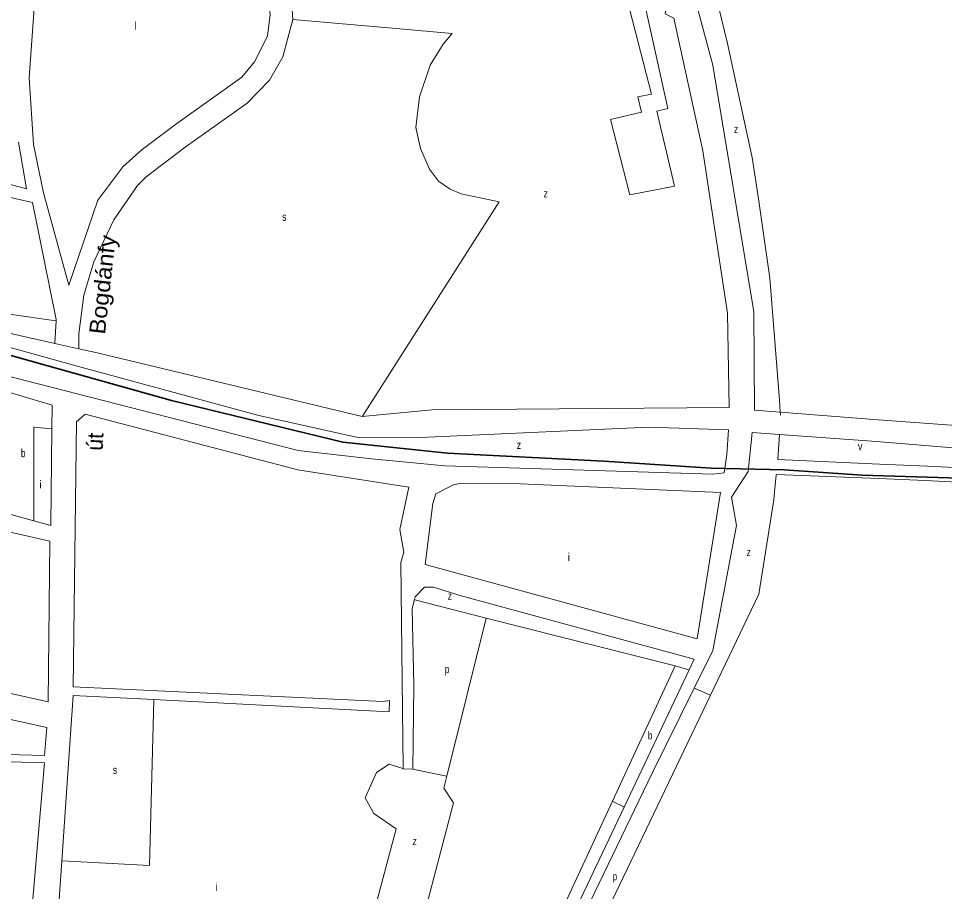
# Model space of a CAD drawing. Extents: x 639657 to 671642, y 222838 to 252123.
# Drawn here: x 650372 to 651529, y 235539 to 236630 of the extents above; entities that cross this region are included whole.
import ezdxf
from ezdxf.enums import TextEntityAlignment as Align

# ---------------------------------------------------------------- set-up
doc = ezdxf.new("R2010")
doc.units = 0
doc.header["$LTSCALE"] = 4
for name, color, linetype, lineweight in [('1', 7, 'Continuous', 13), ('21', 7, 'Continuous', 13), ('5', 7, 'Continuous', 13), ('57', 7, 'Continuous', 35)]:
    doc.layers.add(name, color=color, linetype=linetype, lineweight=lineweight)
doc.layers.add('22', color=7, linetype='Continuous')
doc.layers.add('7', color=7, linetype='Continuous')

msp = doc.modelspace()

# ---------------------------------------------------------------- linework, layer by layer
at = {"layer": '1'}
for p, q in [((651291.14, 236263.42), (651291.911, 236140.551)), ((650447.603, 236194.995), (650279.591, 236241.372)), ((651291.911, 236140.551), (651324.235, 236137.872)), ((651324.235, 236137.872), (651446.541, 236128.326)), ((651692.417, 236110.282), (651446.541, 236128.326)), ((650412.81, 235996.17), (650414.138, 236117.206)), ((651288.988, 236112.605), (651323.061, 236110.15)), ((651323.061, 236110.15), (651444.597, 236101.088)), ((651690.93, 236080.639), (651444.597, 236101.088)), ((651321.12, 236078.81), (651448.204, 236073.004)), ((651319.22, 236059.918), (651447.381, 236054.906)), ((651269.496, 235996.403), (651263.32, 236031.741))]:
    msp.add_line(p, q, dxfattribs=at)
for points in [[(651057.353, 237088.141), (651041.115, 237074.155), (651144.538, 236887.679), (651175.224, 236812.634), (651240.005, 236571.579), (651291.14, 236263.42)], [(651124.43, 236838.65), (651151.56, 236770.66), (651184.68, 236657.38), (651180.48, 236635.67), (651191.24, 236630.55), (651227.58, 236464.66), (651258.06, 236261.58), (651260.286, 236143.917), (650888.937, 236141.009)], [(650715.33, 236628.69), (650713.57, 236654.27), (650711.68, 236671.89), (650689.52, 236740.93), (650660.343, 236815.235)], [(650636.206, 236799.825), (650659.94, 236733.13), (650683.43, 236660.01), (650686.9, 236635.1), (650683.51, 236607.97), (650667.49, 236575.77), (650651.56, 236556.7), (650568.759, 236497.478), (650526.95, 236466.3)], [(650392.151, 236643.043), (650385.913, 236555.66), (650391.29, 236472.36)], [(650447.76, 236217.191), (650447.97, 236235.88), (650454.16, 236284.33), (650466.64, 236325.95), (650491.7, 236378.44), (650520.94, 236421.08), (650532.01, 236431.94), (650580.86, 236468.95), (650658.33, 236524.08), (650685.98, 236552.72), (650702.89, 236582.12), (650715.33, 236628.69)], [(650372.35, 236475.41), (650382.59, 236417.01), (650312.78, 236435.93), (650334.58, 236491.4)], [(650391.29, 236472.36), (650403.48, 236412.04), (650435.231, 236296.484)], [(650435.231, 236296.484), (650471.48, 236402.99), (650502.66, 236444.57), (650526.95, 236466.3)], [(650244.534, 236277.216), (650288.79, 236384.09), (650304.99, 236419.08), (650389.85, 236399.87), (650419.43, 236253.9), (650419.34, 236252.233)], [(650417.817, 236223.899), (650364.502, 236235.842), (650300.443, 236255.453), (650285.37, 236256.207), (650270.297, 236253.19), (650261.253, 236235.087), (650257.224, 236209.514)], [(650419.34, 236252.233), (650417.844, 236224.399), (650417.817, 236223.899)], [(650468.881, 236212.459), (650447.76, 236217.191), (650417.817, 236223.899)], [(650888.937, 236141.009), (650801.99, 236132.506), (650468.881, 236212.459)], [(651259.613, 236115.643), (651257.458, 236084.886), (651253.935, 236061.975), (651239.843, 236060.213), (650905.153, 236070.787), (650813.553, 236079.599), (650721.954, 236090.173), (650268.537, 236206.259)], [(650874.55, 236106.12), (650798.45, 236105.79), (650672.67, 236133.66), (650447.603, 236194.995)], [(650414.138, 236117.206), (650414.46, 236146.54), (650345.71, 236167.19), (650330.46, 236012.42), (650357.38, 236006.22), (650358.19, 236011.17), (650391.667, 236001.977), (650412.81, 235996.17)], [(650853.089, 235692.256), (650850.26, 235949.83), (650854.06, 235962.75), (650848.8, 235991.18), (650860.29, 236044.21), (650721.26, 236065.72), (650455.61, 236135.31), (650444.96, 236125.74), (650440.8, 235794.62), (650828.04, 235776.36), (650835.86, 235777.5), (650835.63, 235763.5), (650541.571, 235778.665)], [(651259.613, 236115.643), (651160.028, 236119.009), (650874.55, 236106.12)], [(651288.988, 236112.605), (651283.881, 236063.737), (651263.32, 236031.741)], [(651448.204, 236073.004), (651508.05, 236070.27), (651690.93, 236061.116)], [(651447.381, 236054.906), (651505.33, 236052.64), (651689.921, 236043.025)], [(651269.496, 235996.403), (651239.843, 235839.918), (651216.647, 235792.965)], [(651210.438, 235815.831), (651216.77, 235829.18), (650925.68, 235908.15), (650890.85, 235919.3), (650879.67, 235919.24), (650868.13, 235907.13), (650867.171, 235903.669)], [(650867.171, 235903.669), (650864.13, 235892.7), (650866.4, 235796.14), (650865.24, 235691.687), (650853.089, 235692.256)], [(650873.884, 235095.326), (650869.922, 235097.969), (651129.032, 235644.214), (651210.438, 235815.831)], [(651216.647, 235792.965), (651164.098, 235686.593), (650877.849, 235092.681), (650873.884, 235095.326)], [(650541.571, 235778.665), (650440.65, 235783.87), (650426.483, 235577.035)], [(650426.483, 235577.035), (650422.79, 235523.11), (650434.84, 235521.45), (650433.71, 235492.63), (650416.58, 235482.21), (650404.155, 235336.684)]]:
    msp.add_lwpolyline(points, dxfattribs=at)
for points in [[(650999.5, 236048.29), (650925.14, 236049.11), (650915.92, 236047.09), (650893.9, 236035.7), (650890.15, 236023.62), (650880.7, 235947.36), (651220.31, 235854.62), (651249.32, 236037.3)], [(650411.78, 235976.82), (650228.05, 236018.23), (650162.469, 235831.007), (650409.31, 235775.95)], [(650169.13, 235715.03), (650404.97, 235708.61), (650407.99, 235743.9), (650186.74, 235792.34)], [(650082.65, 235311.73), (650149.59, 235635.99), (650147.25, 235706.95), (650405.02, 235699.58), (650367.13, 235257.19)]]:
    msp.add_lwpolyline(points, close=True, dxfattribs=at)
at = {"layer": '21'}
msp.add_line((650715.33, 236628.69), (650844.37, 236617.41), dxfattribs=at)
for points in [[(651147.37, 236681.605), (651183.6, 236517.362), (651170.013, 236513.964), (651192.19, 236420.286), (651136.048, 236409.755), (651112.272, 236503.77), (651150.766, 236512.831), (651146.238, 236532.087), (651163.22, 236535.486), (651132.652, 236655.553)], [(650844.37, 236617.41), (650914.141, 236611.377), (650902.819, 236597.785), (650886.969, 236571.732), (650873.383, 236532.087), (650868.854, 236493.575), (650874.515, 236467.523), (650885.837, 236441.471), (650897.159, 236426.746), (650911.877, 236416.551), (650925.463, 236410.888), (650973.014, 236400.693), (650802.309, 236133.006), (650801.99, 236132.506)], [(650244.534, 236277.216), (650245.034, 236277.145), (650419.281, 236252.241), (650419.34, 236252.233)], [(650414.138, 236117.206), (650413.638, 236117.252), (650391.667, 236119.251), (650391.667, 236002.476), (650391.667, 236001.977)], [(650956.72, 235880.61), (650867.671, 235903.54), (650867.171, 235903.669)], [(651192.92, 235820.9), (651209.938, 235815.976), (651210.438, 235815.831)], [(651216.647, 235792.965), (651217.147, 235792.751), (651236.69, 235784.371), (651237.19, 235784.157)], [(650541.571, 235778.665), (650541.558, 235778.165), (650536.113, 235571.159), (650426.983, 235577.008), (650426.483, 235577.035)], [(650853.089, 235692.256), (650852.589, 235692.421), (650835.572, 235698.049), (650819.718, 235687.474), (650805.626, 235655.752), (650816.195, 235636.366), (650844.38, 235616.98), (650733.303, 235200.18), (650733.17, 235199.68)], [(650865.24, 235691.687), (650907.066, 235682.962), (650907.566, 235682.858)], [(651129.032, 235644.214), (651128.532, 235644.464), (651114.881, 235651.294), (651114.381, 235651.544)]]:
    msp.add_lwpolyline(points, dxfattribs=at)
at = {"layer": '5'}
for p, q in [((651241.13, 236670.26), (651258.18, 236598.8)), ((651258.18, 236598.8), (651271.98, 236534.84)), ((651271.98, 236534.84), (651289.27, 236456.08)), ((651289.27, 236456.08), (651297, 236404.56)), ((651297, 236404.56), (651310.95, 236305.37)), ((651310.95, 236305.37), (651323.056, 236152.729)), ((651323.061, 236110.15), (651321.12, 236078.81)), ((651316.17, 236028.31), (651297.6, 235910.33)), ((650956.72, 235880.61), (651192.92, 235820.9)), ((650903.88, 235668.03), (650916.02, 235649.61)), ((650916.02, 235649.61), (650818.19, 235276.01))]:
    msp.add_line(p, q, dxfattribs=at)
for points in [[(651323.056, 236152.729), (651324.235, 236137.872), (651324.54, 236134.02)], [(651319.22, 236059.918), (651319.163, 236059.33), (651317.146, 236038.424), (651316.17, 236028.31)], [(651000.14, 235289.05), (651237.19, 235784.157), (651297.6, 235910.33)], [(650956.72, 235880.61), (650907.566, 235682.858), (650903.88, 235668.03)], [(650999.92, 235404.73), (651114.381, 235651.544), (651192.92, 235820.9)]]:
    msp.add_lwpolyline(points, dxfattribs=at)
at = {"layer": '57'}
msp.add_lwpolyline([(650357.043, 236210.61), (650563.613, 236152.37), (650777.641, 236100.223), (650908.225, 236086.597), (651103.661, 236076.474), (651237.915, 236067.805), (651329.175, 236065.735), (651426.426, 236059.257), (651548.048, 236055.56)], dxfattribs=at)

# ---------------------------------------------------------------- texts
at = {"layer": '22', "width": 1.1}
msp.add_text('Bogdánfy', height=20, rotation=83.679, dxfattribs=at).set_placement((650487.285, 236296.247), align=Align.CENTER)
at = {"layer": '22'}
msp.add_text('út', height=20, rotation=87.043, dxfattribs=at).set_placement((650478.019, 236100.389), align=Align.CENTER)
at = {"layer": '7'}
for s, p in [('l', (650517.367, 236615.855)), ('i', (650398.508, 236042.62)), ('i', (651058.505, 235951.865)), ('i', (650618.123, 235539.475))]:
    msp.add_text(s, height=10, dxfattribs=at).set_placement(p)
for s, width, p in [('z', 0.8, (651266.249, 236486.779)), ('z', 0.8, (651028.492, 236406.357)), ('s', 0.8, (650701.897, 236377.072)), ('z', 0.8, (650994.991, 236091.934)), ('v', 0.85, (651421.219, 236090.401)), ('b', 0.75, (650375.516, 236081.68)), ('z', 0.8, (651282.12, 235957.995)), ('z', 0.8, (650908.676, 235903.362)), ('p', 0.75, (650905.153, 235811.72)), ('b', 0.75, (651158.813, 235728.89)), ('s', 0.8, (650490.313, 235685.712)), ('z', 0.8, (650864.638, 235596.713)), ('p', 0.75, (651114.775, 235552.655))]:
    msp.add_text(s, height=10, dxfattribs=dict(at, width=width)).set_placement(p)

doc.saveas('drawing.dxf')
